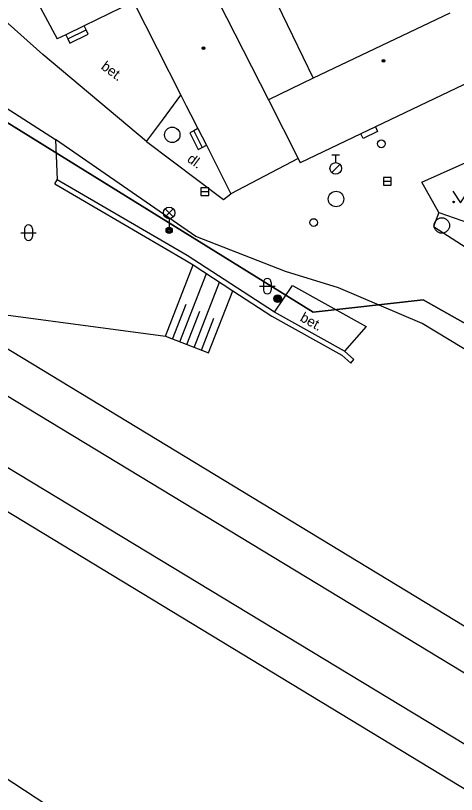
# Model space of a CAD drawing. Extents: x -598233 to -596890, y -1157848 to -1156431.
# Drawn here: x -597393.1 to -597364.6, y -1157557.3 to -1157507 of the extents above; entities that cross this region are included whole.
import ezdxf

# ---------------------------------------------------------------- set-up
doc = ezdxf.new("R2010")
doc.units = 0
for name, color, linetype in [('Level 1', 7, 'Continuous'), ('Level 10', 7, 'Continuous'), ('Level 11', 7, 'Continuous'), ('Level 13', 7, 'Continuous'), ('Level 14', 7, 'Continuous'), ('Level 15', 7, 'Continuous'), ('Level 25', 7, 'Continuous'), ('Level 27', 7, 'Continuous'), ('Level 28', 7, 'Continuous'), ('Level 33', 7, 'Continuous'), ('Level 36', 7, 'Continuous'), ('Level 39', 7, 'Continuous'), ('Level 40', 7, 'Continuous'), ('Level 5', 7, 'Continuous'), ('Level 7', 7, 'Continuous'), ('Vrstva 54', 7, 'Continuous'), ('Vrstva 60', 7, 'Continuous')]:
    doc.layers.add(name, color=color, linetype=linetype)

msp = doc.modelspace()

# ---------------------------------------------------------------- linework, layer by layer
at = {"layer": 'Level 1'}
msp.add_lwpolyline([(-597502.5, -1157453.93), (-597467.58, -1157472.78), (-597426.75, -1157494.36), (-597424.47, -1157501.56), (-597423.3, -1157502.37), (-597417.06, -1157506.7), (-597411.67, -1157510.44), (-597409.97, -1157511.62), (-597401.88, -1157508.83), (-597373.87, -1157526.16), (-597366.75, -1157525.36), (-597335.98, -1157542.67), (-597325.9, -1157551.23), (-597302.56, -1157566.5), (-597285.2, -1157579.74), (-597269.3, -1157592.83), (-597259.47, -1157596.07), (-597250.34, -1157598.3)], dxfattribs=at)
msp.add_lwpolyline([(-597502.5, -1157453.93), (-597467.58, -1157472.78), (-597426.75, -1157494.36), (-597424.47, -1157501.56), (-597423.3, -1157502.37), (-597417.06, -1157506.7), (-597411.67, -1157510.44), (-597409.97, -1157511.62), (-597401.88, -1157508.83), (-597373.87, -1157526.16), (-597366.75, -1157525.36), (-597335.98, -1157542.67), (-597325.9, -1157551.23), (-597302.56, -1157566.5), (-597285.2, -1157579.74), (-597269.3, -1157592.83), (-597259.47, -1157596.07), (-597250.34, -1157598.3)], dxfattribs=at)
at = {"layer": 'Level 10'}
for points in [[(-597384.66, -1157515.12), (-597391.36, -1157509.49), (-597394.24, -1157506.95)], [(-597399.62, -1157509.2), (-597390.54, -1157514.99)], [(-597375.67, -1157523.53), (-597381.47, -1157521.27), (-597390.54, -1157514.99)], [(-597384.6599, -1157515.12), (-597379.67, -1157518.88), (-597379.19, -1157518.5)], [(-597365.73, -1157519.71), (-597366.84, -1157517.76), (-597363.22, -1157516.13), (-597363.15, -1157516.36), (-597363.03, -1157516.63)], [(-597365.73, -1157519.71), (-597366.09, -1157520.62), (-597356.29, -1157526.9), (-597350.23, -1157530.7199)], [(-597372.22, -1157524.57), (-597375.67, -1157523.53)], [(-597328, -1157551.58), (-597331.11, -1157549.69), (-597337.93, -1157544.95), (-597354.79, -1157534.15), (-597366.82, -1157526.88), (-597372.22, -1157524.57)], [(-597328, -1157551.58), (-597331.11, -1157549.69), (-597337.93, -1157544.95), (-597354.79, -1157534.15), (-597366.82, -1157526.88), (-597372.22, -1157524.57)]]:
    msp.add_lwpolyline(points, dxfattribs=at)
at = {"layer": 'Level 11'}
for points in [[(-597389.88, -1157508.2199), (-597389.75, -1157508.49), (-597389.62, -1157508.76), (-597388.43, -1157508.18), (-597388.56, -1157507.91), (-597388.69, -1157507.64)], [(-597389.75, -1157508.49), (-597388.56, -1157507.9099)], [(-597384.6599, -1157515.12), (-597383.63, -1157513.74), (-597382.43, -1157512.13)], [(-597381.33, -1157514.29), (-597381.6, -1157514.43), (-597381.86, -1157514.56), (-597381.32, -1157515.63), (-597381.05, -1157515.5), (-597380.78, -1157515.36)], [(-597369.84, -1157514.17), (-597369.7, -1157514.4699), (-597370.64, -1157514.92), (-597370.78, -1157514.62)], [(-597381.6, -1157514.43), (-597381.05, -1157515.5)], [(-597390.54, -1157514.99), (-597390.44, -1157517.59)], [(-597390.54, -1157514.99), (-597390.44, -1157517.59)], [(-597371.85, -1157528.68), (-597376.38, -1157526.15), (-597382.02, -1157522.5), (-597390.44, -1157517.59)], [(-597365.73, -1157519.71), (-597363.74, -1157520.39), (-597363.54, -1157520.23), (-597360.61, -1157522.18)], [(-597383.43, -1157527.7), (-597381.64, -1157523.1)], [(-597376.38, -1157526.15), (-597375.2, -1157524.43), (-597370.43, -1157527.07), (-597371.85, -1157528.68)], [(-597376.38, -1157526.15), (-597375.2, -1157524.43), (-597370.43, -1157527.07), (-597371.85, -1157528.68)], [(-597380.64, -1157528.79), (-597379.07, -1157524.77)], [(-597398.31, -1157525.73), (-597383.43, -1157527.7)], [(-597058.24, -1157731.86), (-597398.31, -1157525.73)], [(-597371.85, -1157528.68), (-597371.23, -1157529.22)], [(-597408.72, -1157529.92), (-597062.36, -1157739.78)]]:
    msp.add_lwpolyline(points, dxfattribs=at)
at = {"layer": 'Level 13'}
for points in [[(-597398.11, -1157528.89), (-597308.71, -1157582.98)], [(-597401.15, -1157531.6599), (-597310.5, -1157586.45)]]:
    msp.add_lwpolyline(points, dxfattribs=at)
at = {"layer": 'Level 14'}
msp.add_lwpolyline([(-597383.43, -1157527.7), (-597380.64, -1157528.79)], dxfattribs=at)
at = {"layer": 'Level 15'}
for points in [[(-597382.5, -1157528.07), (-597380.78, -1157523.66)], [(-597381.57, -1157528.43), (-597379.93, -1157524.21)], [(-597382.97, -1157527.89), (-597382.09, -1157525.63)], [(-597382.04, -1157528.25), (-597381.2, -1157526.09)], [(-597381.1, -1157528.61), (-597380.3, -1157526.55)]]:
    msp.add_lwpolyline(points, dxfattribs=at)
at = {"layer": 'Level 25'}
for radius in [0.25, 0.2, 0.15, 0.1, 0.05]:
    msp.add_circle((-597376.16, -1157525.28), radius, dxfattribs=at)
at = {"layer": 'Level 27'}
for p, q in [((-597369.32, -1157517.69), (-597368.82, -1157517.69)), ((-597381.13, -1157518.36), (-597380.63, -1157518.36))]:
    msp.add_line(p, q, dxfattribs=at)
for points in [[(-597369.32, -1157517.94), (-597368.82, -1157517.94), (-597368.82, -1157517.44), (-597369.32, -1157517.44)], [(-597381.13, -1157518.61), (-597380.63, -1157518.61), (-597380.63, -1157518.11), (-597381.13, -1157518.11)]]:
    msp.add_lwpolyline(points, close=True, dxfattribs=at)
for centre in [(-597382.99, -1157514.69), (-597372.39, -1157518.84), (-597365.54, -1157520.55)]:
    msp.add_circle(centre, 0.5, dxfattribs=at)
at = {"layer": 'Level 28'}
for p, q in [((-597372.66, -1157515.985), (-597372.16, -1157515.985)), ((-597372.41, -1157516.485), (-597372.41, -1157515.985)), ((-597372.668, -1157517.132), (-597372.138, -1157516.602))]:
    msp.add_line(p, q, dxfattribs=at)
for centre, radius in [((-597369.46, -1157515.27), 0.25), ((-597372.41, -1157516.86), 0.375), ((-597373.83, -1157520.36), 0.25)]:
    msp.add_circle(centre, radius, dxfattribs=at)
at = {"layer": 'Level 33'}
for p, q in [((-597383.455, -1157520), (-597382.925, -1157519.47)), ((-597383.455, -1157519.47), (-597382.925, -1157520)), ((-597383.19, -1157520.11), (-597383.19, -1157520.86))]:
    msp.add_line(p, q, dxfattribs=at)
for centre, radius in [((-597383.19, -1157519.735), 0.375), ((-597383.19, -1157520.86), 0.2), ((-597383.19, -1157520.86), 0.1445), ((-597383.19, -1157520.86), 0.0876)]:
    msp.add_circle(centre, radius, dxfattribs=at)
at = {"layer": 'Level 36'}
for p, q in [((-597392.546, -1157520.766), (-597392.546, -1157521.266)), ((-597392.046, -1157520.766), (-597392.046, -1157521.266)), ((-597392.796, -1157521.016), (-597391.796, -1157521.016)), ((-597377.086, -1157524.226), (-597377.086, -1157524.726)), ((-597376.586, -1157524.226), (-597376.586, -1157524.726)), ((-597377.336, -1157524.476), (-597376.336, -1157524.476))]:
    msp.add_line(p, q, dxfattribs=at)
msp.add_lwpolyline([(-597364.83, -1157518.33), (-597364.33, -1157519.08), (-597363.83, -1157518.33)], dxfattribs=at)
msp.add_circle((-597364.7802, -1157519.0298), 0.05, dxfattribs=at)
for centre, start, end in [((-597392.2957, -1157520.7663), 0, 180), ((-597392.2957, -1157521.2663), 180, 0), ((-597376.8357, -1157524.2263), 0, 180), ((-597376.8357, -1157524.7263), 180, 0)]:
    msp.add_arc(centre, 0.25, start, end, dxfattribs=at)
at = {"layer": 'Level 39'}
for centre, radius in [((-597380.9699, -1157509.08), 0.09), ((-597380.9699, -1157509.08), 0.0398), ((-597369.32, -1157509.9099), 0.09), ((-597369.32, -1157509.9099), 0.0398)]:
    msp.add_circle(centre, radius, dxfattribs=at)
at = {"layer": 'Level 5'}
for points in [[(-597382.75, -1157500.67), (-597376.77, -1157512.42)], [(-597377.2199, -1157504.1), (-597373.87, -1157511.02)], [(-597392.14, -1157505.29), (-597390.44, -1157508.49)], [(-597385.5, -1157506.09), (-597388.69, -1157507.64)], [(-597385.5, -1157506.09), (-597382.43, -1157512.13)], [(-597365.03, -1157506.83), (-597373.87, -1157511.02)], [(-597388.69, -1157507.64), (-597389.88, -1157508.2199)], [(-597389.88, -1157508.2199), (-597390.44, -1157508.49)], [(-597360.33, -1157509.65), (-597369.84, -1157514.17)], [(-597373.87, -1157511.02), (-597376.77, -1157512.42)], [(-597382.43, -1157512.13), (-597382.08, -1157512.82), (-597381.81, -1157513.35), (-597381.33, -1157514.29)], [(-597376.77, -1157512.42), (-597374.84, -1157516.2199)], [(-597381.33, -1157514.29), (-597380.78, -1157515.36)], [(-597369.84, -1157514.17), (-597370.78, -1157514.62)], [(-597370.78, -1157514.62), (-597374.71, -1157516.49)], [(-597380.78, -1157515.36), (-597379.19, -1157518.5)], [(-597374.84, -1157516.2199), (-597379.19, -1157518.5)], [(-597374.84, -1157516.2199), (-597374.71, -1157516.49)], [(-597399.81, -1157552.32), (-597387.4699, -1157560.39)]]:
    msp.add_lwpolyline(points, dxfattribs=at)
at = {"layer": 'Level 7'}
for points in [[(-597390.59, -1157517.85), (-597390.44, -1157517.59)], [(-597390.59, -1157517.85), (-597382.18, -1157522.76), (-597381.64, -1157523.1), (-597379.07, -1157524.77), (-597376.54, -1157526.41), (-597372.02, -1157528.93)], [(-597372.02, -1157528.93), (-597371.43, -1157529.45), (-597371.23, -1157529.22)]]:
    msp.add_lwpolyline(points, dxfattribs=at)
at = {"layer": 'Vrstva 54'}
for p, q in [((-597401.88, -1157508.83), (-597373.87, -1157526.16)), ((-597373.87, -1157526.16), (-597366.75, -1157525.36)), ((-597366.75, -1157525.36), (-597335.98, -1157542.67))]:
    msp.add_line(p, q, dxfattribs=at)
at = {"layer": 'Vrstva 60'}
for points in [[(-597335.98, -1157542.67), (-597366.75, -1157525.36), (-597373.87, -1157526.16), (-597401.88, -1157508.83), (-597409.97, -1157511.62), (-597411.67, -1157510.44), (-597417.06, -1157506.7), (-597423.3, -1157502.37), (-597424.47, -1157501.56), (-597426.75, -1157494.36), (-597467.58, -1157472.78), (-597519.06, -1157444.97), (-597538.53, -1157436.14), (-597544.41, -1157433.47), (-597549.68, -1157428.4), (-597584.75, -1157400.18), (-597620.65, -1157379.11), (-597621.47, -1157378.62), (-597672.84, -1157349.01)], [(-597590.7, -1157366.5), (-597575.19, -1157387.68), (-597570.84, -1157393.14), (-597562.56, -1157398.59), (-597553.98, -1157407.12), (-597548.13, -1157421.61), (-597543.15, -1157430.18), (-597543.54, -1157431.2), (-597544.41, -1157433.47), (-597538.53, -1157436.14), (-597519.06, -1157444.97), (-597467.58, -1157472.78), (-597426.75, -1157494.36), (-597424.47, -1157501.56), (-597423.3, -1157502.37), (-597417.06, -1157506.7), (-597411.67, -1157510.44), (-597409.97, -1157511.62), (-597401.88, -1157508.83), (-597373.87, -1157526.16), (-597366.75, -1157525.36), (-597335.98, -1157542.67)]]:
    msp.add_lwpolyline(points, dxfattribs=at)

# ---------------------------------------------------------------- texts
at = {"layer": 'Level 40'}
for s, rotation, p in [('bet.', 323.5222, (-597387.65, -1157510.39)), ('dl.', 323.5222, (-597382.08, -1157516.37)), ('bet.', 331.03726, (-597374.77, -1157526.69))]:
    msp.add_text(s, height=0.65, rotation=rotation, dxfattribs=at).set_placement(p)

doc.saveas('drawing.dxf')
